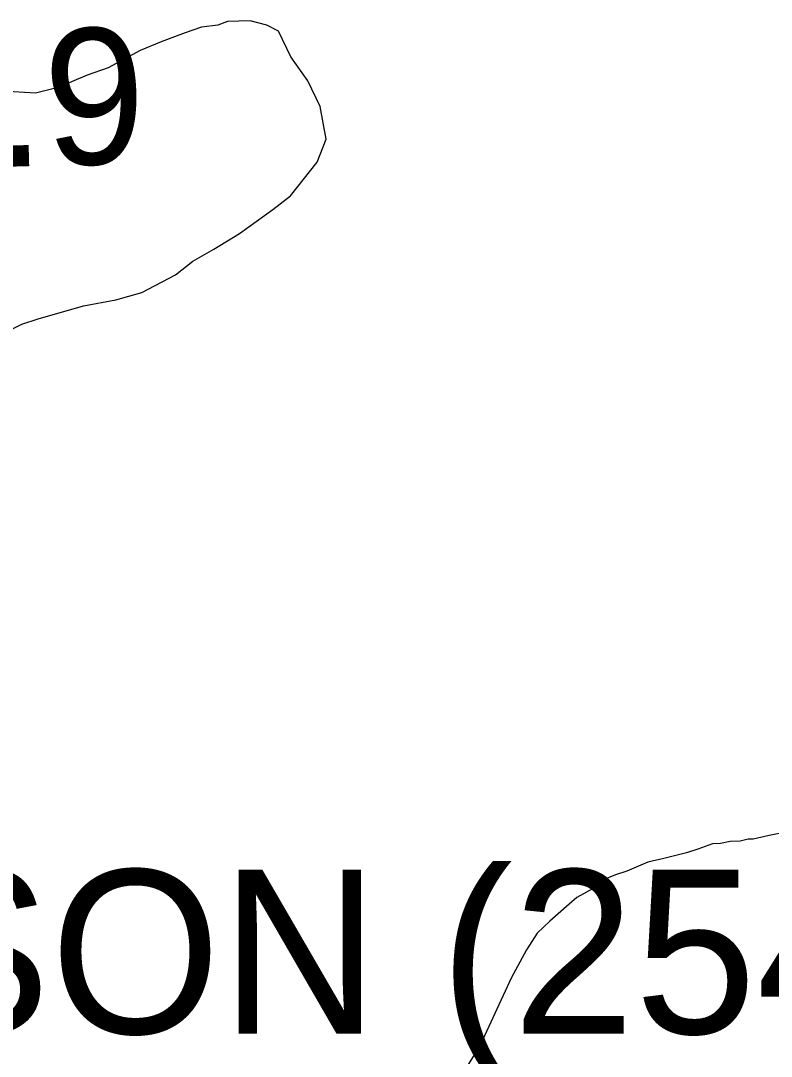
# Model space of a CAD drawing. Extents: x 3263578 to 3301413, y 764927 to 798602.
# Drawn here: x 3295310 to 3295768, y 778873 to 779504 of the extents above; entities that cross this region are included whole.
import ezdxf

# ---------------------------------------------------------------- set-up
doc = ezdxf.new("R2010")
doc.units = 0
for name, color, linetype in [('V-CHAN-NAID', 7, 'Continuous'), ('V-RIVR-RANG-IDEN', 7, 'Continuous'), ('V-SITE-VEGE', 7, 'Continuous')]:
    doc.layers.add(name, color=color, linetype=linetype)

msp = doc.modelspace()

# ---------------------------------------------------------------- linework, layer by layer
at = {"layer": 'V-SITE-VEGE'}
for p, q in [((3295420.33, 779500.46), (3295410.46, 779497.13)), ((3295430.25, 779501.79), (3295420.33, 779500.46)), ((3295436.16, 779503.98), (3295430.25, 779501.79)), ((3295450.11, 779504.45), (3295436.16, 779503.98)), ((3295460.17, 779501.79), (3295450.11, 779504.45)), ((3295467.28, 779498.04), (3295460.17, 779501.79)), ((3295410.46, 779497.13), (3295395.69, 779491.65)), ((3295474.79, 779482.33), (3295467.28, 779498.04)), ((3295395.69, 779491.65), (3295382.9, 779486.24)), ((3295382.9, 779486.24), (3295363.31, 779475.61)), ((3295485.25, 779467.73), (3295474.79, 779482.33)), ((3295363.31, 779475.61), (3295350.49, 779471.19)), ((3295350.49, 779471.19), (3295332.8, 779463.62)), ((3295332.8, 779463.62), (3295318.95, 779460.16)), ((3295492.75, 779452.02), (3295485.25, 779467.73)), ((3295318.95, 779460.16), (3295298.96, 779461.49)), ((3295496.41, 779432.2), (3295492.75, 779452.02)), ((3295490.9, 779418.05), (3295496.41, 779432.2)), ((3295474.63, 779397.56), (3295490.9, 779418.05)), ((3295463.94, 779389.22), (3295474.63, 779397.56)), ((3295443.49, 779374.58), (3295463.94, 779389.22)), ((3295427.85, 779365.08), (3295443.49, 779374.58)), ((3295415.13, 779357.67), (3295427.85, 779365.08)), ((3295404.44, 779349.33), (3295415.13, 779357.67)), ((3295383.86, 779338.67), (3295404.44, 779349.33)), ((3295368.05, 779334.15), (3295383.86, 779338.67)), ((3295320.57, 779322.59), (3295348.23, 779330.5)), ((3295348.23, 779330.5), (3295368.05, 779334.15)), ((3295310.71, 779319.26), (3295320.57, 779322.59)), ((3295283.25, 779305.38), (3295310.71, 779319.26)), ((3295766.95, 779007.44), (3295757.05, 779005.11)), ((3295772.89, 779008.63), (3295766.95, 779007.44)), ((3295732.21, 779002.28), (3295723.35, 778998.99)), ((3295737.19, 779002.45), (3295732.21, 779002.28)), ((3295743.14, 779003.65), (3295737.19, 779002.45)), ((3295749.12, 779003.85), (3295743.14, 779003.65)), ((3295754.06, 779005.01), (3295749.12, 779003.85)), ((3295757.05, 779005.11), (3295754.06, 779005.01)), ((3295716.44, 778996.77), (3295702.6, 778993.31)), ((3295723.35, 778998.99), (3295716.44, 778996.77)), ((3295692.7, 778990.99), (3295679.92, 778985.57)), ((3295702.6, 778993.31), (3295692.7, 778990.99)), ((3295673.01, 778983.34), (3295665.14, 778980.09)), ((3295679.92, 778985.57), (3295673.01, 778983.34)), ((3295665.14, 778980.09), (3295659.33, 778974.91)), ((3295649.54, 778969.59), (3295644.69, 778965.44)), ((3295659.33, 778974.91), (3295649.54, 778969.59)), ((3295644.69, 778965.44), (3295633.07, 778955.08)), ((3295633.07, 778955.08), (3295625.33, 778947.84)), ((3295625.33, 778947.84), (3295618.69, 778937.64)), ((3295618.69, 778937.64), (3295609.3, 778920.37)), ((3295609.3, 778920.37), (3295590.71, 778879.86)), ((3295590.71, 778879.86), (3295581.25, 778864.59))]:
    msp.add_line(p, q, dxfattribs=at)

# ---------------------------------------------------------------- texts
at = {"layer": 'V-CHAN-NAID'}
msp.add_text('PORT HUDSON (254.5)', height=100, dxfattribs=at).set_placement((3294540.56, 778886.42))
at = {"layer": 'V-RIVR-RANG-IDEN'}
msp.add_text('R-252.9', height=83, rotation=1.60262, dxfattribs=at).set_placement((3294992.32, 779406.68))

doc.saveas('drawing.dxf')
